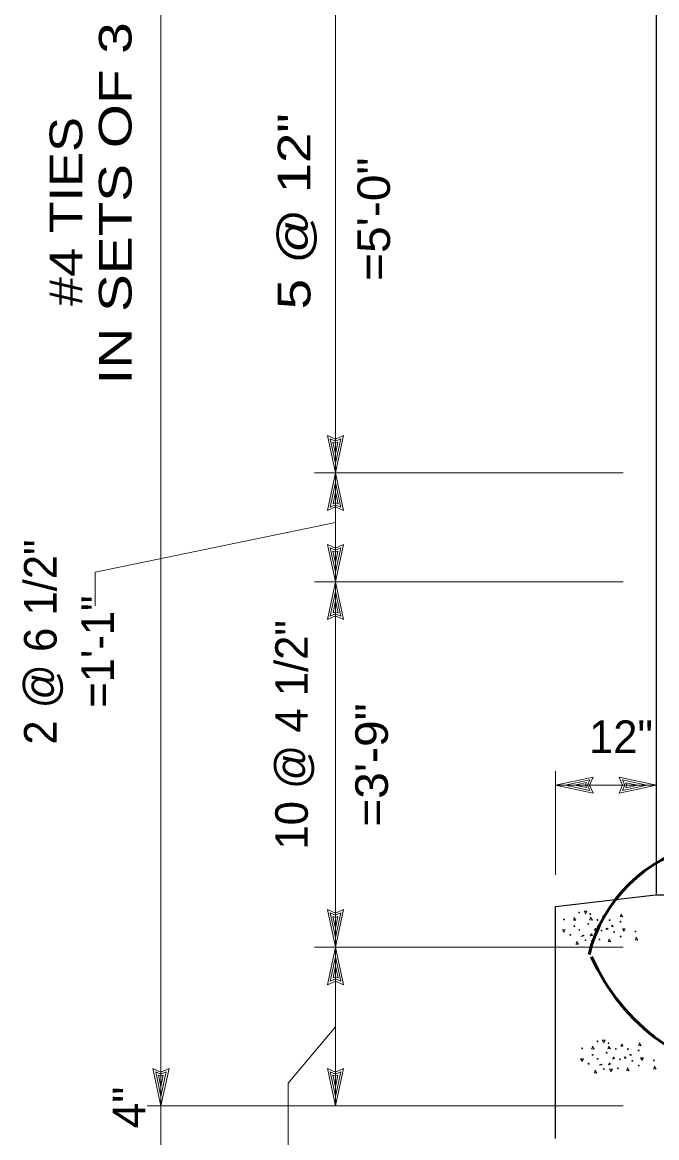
# Model space of a CAD drawing. Extents: x -28.1 to 13.9, y -16.1 to 13.9.
# Drawn here: x -4.66 to -2.228, y 3.076 to 7.352 of the extents above; entities that cross this region are included whole.
import ezdxf
from ezdxf.enums import TextEntityAlignment as Align

# ---------------------------------------------------------------- set-up
doc = ezdxf.new("R2010")
doc.units = 0
doc.header["$LTSCALE"] = 0.05
doc.layers.add('1', color=7, linetype='Continuous', lineweight=13)
doc.layers.add('2', color=7, linetype='Continuous', lineweight=13)

msp = doc.modelspace()

# ---------------------------------------------------------------- linework, layer by layer
at = {"layer": '1', "lineweight": 25}
for p, q in [((-2.22804, 4.01169), (-2.22804, 10.57569)), ((-2.61504, 3.07369), (-2.61504, 3.96269))]:
    msp.add_line(p, q, dxfattribs=at)
at = {"layer": '1'}
for p, q in [((-3.45904, 5.62469), (-3.49004, 5.76869)), ((-3.45904, 5.66169), (-3.47904, 5.75569)), ((-3.47904, 5.75569), (-3.45904, 5.74669)), ((-3.45904, 5.69769), (-3.46904, 5.74269)), ((-3.46904, 5.74269), (-3.45904, 5.73869)), ((-3.45904, 5.62469), (-3.42804, 5.76869)), ((-3.45904, 5.66169), (-3.43904, 5.75569)), ((-3.45904, 5.74669), (-3.43904, 5.75569)), ((-3.45904, 5.69769), (-3.45004, 5.74269)), ((-3.45904, 5.73869), (-3.45004, 5.74269)), ((-2.35604, 5.62469), (-3.53904, 5.62469)), ((-3.45904, 5.62469), (-3.49004, 5.48069)), ((-3.45904, 5.62469), (-3.42804, 5.48069)), ((-3.45904, 5.58769), (-3.47904, 5.49369)), ((-3.45904, 5.58769), (-3.43904, 5.49369)), ((-3.45904, 5.55169), (-3.46804, 5.50669)), ((-3.45904, 5.55169), (-3.44904, 5.50669)), ((-3.45904, 5.50269), (-3.47904, 5.49369)), ((-3.45904, 5.51069), (-3.46804, 5.50669)), ((-3.44904, 5.50669), (-3.45904, 5.51069)), ((-3.43904, 5.49369), (-3.45904, 5.50269)), ((-3.45904, 5.20669), (-3.49004, 5.35069)), ((-3.45904, 5.20669), (-3.42804, 5.35069)), ((-3.45904, 5.24369), (-3.47904, 5.33769)), ((-3.47904, 5.33769), (-3.45904, 5.32869)), ((-3.45904, 5.27969), (-3.46904, 5.32469)), ((-3.46904, 5.32469), (-3.45904, 5.32069)), ((-3.45904, 5.24369), (-3.43904, 5.33769)), ((-3.45904, 5.32869), (-3.43904, 5.33769)), ((-3.45904, 5.27969), (-3.45004, 5.32469)), ((-3.45904, 5.32069), (-3.45004, 5.32469)), ((-2.35604, 5.20669), (-3.53904, 5.20669)), ((-3.45904, 5.20669), (-3.49004, 5.06269)), ((-3.45904, 5.20669), (-3.42804, 5.06269)), ((-3.45904, 5.16969), (-3.47904, 5.07569)), ((-3.45904, 5.13369), (-3.46804, 5.08869)), ((-3.45904, 5.16969), (-3.43904, 5.07569)), ((-3.45904, 5.13369), (-3.44904, 5.08869)), ((-3.45904, 5.09269), (-3.46804, 5.08869)), ((-3.44904, 5.08869), (-3.45904, 5.09269)), ((-3.45904, 5.08469), (-3.47904, 5.07569)), ((-3.43904, 5.07569), (-3.45904, 5.08469)), ((-2.61504, 4.08369), (-2.61504, 4.48069)), ((-2.61504, 4.42769), (-2.47104, 4.45869)), ((-2.57804, 4.42769), (-2.48404, 4.44769)), ((-2.48404, 4.44769), (-2.49304, 4.42769)), ((-2.22804, 4.42769), (-2.37204, 4.45869)), ((-2.26504, 4.42769), (-2.35904, 4.44769)), ((-2.35004, 4.42769), (-2.35904, 4.44769)), ((-2.61504, 4.42769), (-2.22804, 4.42769)), ((-2.61504, 4.42769), (-2.47104, 4.39669)), ((-2.57804, 4.42769), (-2.48404, 4.40769)), ((-2.54204, 4.42769), (-2.49704, 4.43769)), ((-2.54204, 4.42769), (-2.49704, 4.41869)), ((-2.49704, 4.43769), (-2.50104, 4.42769)), ((-2.50104, 4.42769), (-2.49704, 4.41869)), ((-2.49304, 4.42769), (-2.48404, 4.40769)), ((-2.22804, 4.42769), (-2.37204, 4.39669)), ((-2.26504, 4.42769), (-2.35904, 4.40769)), ((-2.35904, 4.40769), (-2.35004, 4.42769)), ((-2.30104, 4.42769), (-2.34604, 4.43669)), ((-2.34204, 4.42769), (-2.34604, 4.43669)), ((-2.30104, 4.42769), (-2.34604, 4.41769)), ((-2.34604, 4.41769), (-2.34204, 4.42769)), ((-3.45904, 3.80669), (-3.49004, 3.95069)), ((-3.45904, 3.84369), (-3.47904, 3.93769)), ((-3.47904, 3.93769), (-3.45904, 3.92869)), ((-3.45904, 3.80669), (-3.42804, 3.95069)), ((-3.45904, 3.84369), (-3.43904, 3.93769)), ((-3.45904, 3.92869), (-3.43904, 3.93769)), ((-3.45904, 3.87969), (-3.46904, 3.92469)), ((-3.46904, 3.92469), (-3.45904, 3.92069)), ((-3.45904, 3.87969), (-3.45004, 3.92469)), ((-3.45904, 3.92069), (-3.45004, 3.92469)), ((-2.35604, 3.80669), (-3.53904, 3.80669)), ((-3.45904, 3.80669), (-3.49004, 3.66269)), ((-3.45904, 3.80669), (-3.42804, 3.66269)), ((-3.45904, 3.76969), (-3.47904, 3.67569)), ((-3.45904, 3.76969), (-3.43904, 3.67569)), ((-3.45904, 3.73369), (-3.46804, 3.68869)), ((-3.45904, 3.73369), (-3.44904, 3.68869)), ((-3.45904, 3.68469), (-3.47904, 3.67569)), ((-3.45904, 3.69269), (-3.46804, 3.68869)), ((-3.44904, 3.68869), (-3.45904, 3.69269)), ((-3.43904, 3.67569), (-3.45904, 3.68469)), ((-4.12804, 3.19769), (-4.15904, 3.34169)), ((-4.12804, 3.19769), (-4.09704, 3.34169)), ((-3.45904, 3.19769), (-3.49004, 3.34169)), ((-3.45904, 3.19769), (-3.42804, 3.34169)), ((-4.12804, 3.23469), (-4.14804, 3.32869)), ((-4.14804, 3.32869), (-4.12804, 3.31969)), ((-4.12804, 3.27069), (-4.13804, 3.31569)), ((-4.13804, 3.31569), (-4.12804, 3.31169)), ((-4.12804, 3.23469), (-4.10804, 3.32869)), ((-4.12804, 3.31969), (-4.10804, 3.32869)), ((-4.12804, 3.27069), (-4.11904, 3.31569)), ((-4.12804, 3.31169), (-4.11904, 3.31569)), ((-3.45904, 3.23469), (-3.47904, 3.32869)), ((-3.47904, 3.32869), (-3.45904, 3.31969)), ((-3.45904, 3.27069), (-3.46904, 3.31569)), ((-3.46904, 3.31569), (-3.45904, 3.31169)), ((-3.45904, 3.23469), (-3.43904, 3.32869)), ((-3.45904, 3.31969), (-3.43904, 3.32869)), ((-3.45904, 3.27069), (-3.45004, 3.31569)), ((-3.45904, 3.31169), (-3.45004, 3.31569)), ((-2.35604, 3.19769), (-4.18104, 3.19769))]:
    msp.add_line(p, q, dxfattribs=at)
for points in [[(-4.12804, 2.73469), (-4.12804, 3.07369), (-4.12804, 3.19769), (-4.12804, 10.47969), (-4.12804, 10.57569), (-4.12804, 10.97569)], [(-3.45904, 3.19769), (-3.45904, 3.80669), (-3.45904, 5.20669), (-3.45904, 5.62469), (-3.45904, 7.50269), (-3.45904, 7.90469), (-3.45904, 9.88569), (-3.45904, 10.47969)], [(-3.49004, 5.76869), (-3.45904, 5.75469), (-3.42804, 5.76869)], [(-3.42804, 5.48069), (-3.45904, 5.49469), (-3.49004, 5.48069)], [(-4.38004, 5.11469), (-4.38004, 5.24369), (-3.45904, 5.43469)], [(-3.49004, 5.35069), (-3.45904, 5.33669), (-3.42804, 5.35069)], [(-3.42804, 5.06269), (-3.45904, 5.07669), (-3.49004, 5.06269)], [(-2.47104, 4.45869), (-2.48504, 4.42769), (-2.47104, 4.39669)], [(-2.37204, 4.39669), (-2.35804, 4.42769), (-2.37204, 4.45869)], [(-3.49004, 3.95069), (-3.45904, 3.93669), (-3.42804, 3.95069)], [(-3.42804, 3.66269), (-3.45904, 3.67669), (-3.49004, 3.66269)], [(-3.64104, 2.96069), (-3.64104, 3.28469), (-3.45904, 3.50069)], [(-4.15904, 3.34169), (-4.12804, 3.32769), (-4.09704, 3.34169)], [(-3.49004, 3.34169), (-3.45904, 3.32769), (-3.42804, 3.34169)]]:
    msp.add_lwpolyline(points, dxfattribs=at)
at = {"layer": '1', "lineweight": 25}
msp.add_lwpolyline([(-2.61504, 3.96269), (-2.23204, 4.00669), (-2.06204, 4.00669)], dxfattribs=at)
at = {"layer": '1', "lineweight": 53}
for centre, radius, start, end in [((-1.93793, 3.64507), 0.56467, 38.72638, 166.28242), ((-1.74248, 4.09813), 0.80477, 204.09086, 323.98674)]:
    msp.add_arc(centre, radius, start, end, dxfattribs=at)
at = {"layer": '2'}
for p, q in [((-2.43504, 3.92369), (-2.42904, 3.92869)), ((-2.36504, 3.42969), (-2.35904, 3.43469))]:
    msp.add_line(p, q, dxfattribs=at)
for points in [[(-2.50104, 3.93569), (-2.50604, 3.94469), (-2.49504, 3.94469), (-2.50104, 3.93369)], [(-2.54204, 3.92069), (-2.54704, 3.91069), (-2.53704, 3.90969), (-2.54504, 3.92069)], [(-2.48004, 3.92169), (-2.48504, 3.91169), (-2.47404, 3.91069), (-2.48204, 3.92169)], [(-2.42904, 3.92869), (-2.42704, 3.92169), (-2.43504, 3.92169)], [(-2.36204, 3.93369), (-2.36704, 3.92369), (-2.35704, 3.92269), (-2.36504, 3.93369)], [(-2.58404, 3.86469), (-2.58904, 3.87269), (-2.57804, 3.87269), (-2.58404, 3.86269)], [(-2.51504, 3.84969), (-2.51004, 3.85269), (-2.50604, 3.84969), (-2.51804, 3.84769)], [(-2.42204, 3.87569), (-2.41904, 3.87969), (-2.41404, 3.87569), (-2.42104, 3.87469)], [(-2.40204, 3.88869), (-2.39704, 3.89069), (-2.39404, 3.88469), (-2.40204, 3.88769)], [(-2.35404, 3.86869), (-2.35904, 3.87669), (-2.34804, 3.87669), (-2.35404, 3.86669)], [(-2.53204, 3.82869), (-2.53704, 3.81869), (-2.52704, 3.81769), (-2.53504, 3.82869)], [(-2.47304, 3.82369), (-2.47804, 3.83269), (-2.46704, 3.83269), (-2.47304, 3.82269)], [(-2.40804, 3.83769), (-2.41304, 3.82769), (-2.40304, 3.82669), (-2.41104, 3.83769)], [(-2.30504, 3.84469), (-2.31004, 3.83469), (-2.30004, 3.83369), (-2.30704, 3.84469)], [(-2.47204, 3.42669), (-2.47704, 3.41669), (-2.46704, 3.41569), (-2.47504, 3.42669)], [(-2.43104, 3.44169), (-2.43604, 3.45069), (-2.42504, 3.45069), (-2.43104, 3.43969)], [(-2.41004, 3.42769), (-2.41504, 3.41769), (-2.40404, 3.41669), (-2.41204, 3.42769)], [(-2.35904, 3.43469), (-2.35704, 3.42769), (-2.36504, 3.42769)], [(-2.29204, 3.43969), (-2.29704, 3.42969), (-2.28704, 3.42869), (-2.29504, 3.43969)], [(-2.51404, 3.37069), (-2.51904, 3.37869), (-2.50804, 3.37869), (-2.51404, 3.36869)], [(-2.35204, 3.38169), (-2.34904, 3.38569), (-2.34404, 3.38169), (-2.35104, 3.38069)], [(-2.33204, 3.39469), (-2.32704, 3.39669), (-2.32404, 3.39069), (-2.33204, 3.39369)], [(-2.28404, 3.37469), (-2.28904, 3.38269), (-2.27804, 3.38269), (-2.28404, 3.37269)], [(-2.44504, 3.35569), (-2.44004, 3.35869), (-2.43604, 3.35569), (-2.44804, 3.35369)], [(-2.40304, 3.32969), (-2.40804, 3.33869), (-2.39704, 3.33869), (-2.40304, 3.32869)], [(-2.33804, 3.34369), (-2.34304, 3.33369), (-2.33304, 3.33269), (-2.34104, 3.34369)], [(-2.23504, 3.35069), (-2.24004, 3.34069), (-2.23004, 3.33969), (-2.23704, 3.35069)], [(-2.46204, 3.33469), (-2.46704, 3.32469), (-2.45704, 3.32369), (-2.46504, 3.33469)]]:
    msp.add_lwpolyline(points, dxfattribs=at)
for points in [[(-2.48204, 3.84969), (-2.47704, 3.85769), (-2.47404, 3.85169)], [(-2.46704, 3.87069), (-2.46204, 3.87969), (-2.45904, 3.87369)], [(-2.39704, 3.37669), (-2.39204, 3.38569), (-2.38904, 3.37969)], [(-2.41204, 3.35569), (-2.40704, 3.36369), (-2.40404, 3.35769)]]:
    msp.add_lwpolyline(points, close=True, dxfattribs=at)
for centre in [(-2.52479, 3.93956), (-2.48204, 3.93281), (-2.58304, 3.91281), (-2.48954, 3.89581), (-2.45429, 3.91106), (-2.40804, 3.91006), (-2.36679, 3.90431), (-2.55854, 3.85381), (-2.54329, 3.88756), (-2.52404, 3.87231), (-2.43904, 3.87056), (-2.39104, 3.86481), (-2.36579, 3.84706), (-2.30854, 3.86656), (-2.50054, 3.83356), (-2.44654, 3.83606), (-2.45479, 3.44556), (-2.41204, 3.43881), (-2.51304, 3.41881), (-2.47329, 3.39356), (-2.45404, 3.37831), (-2.41954, 3.40181), (-2.38429, 3.41706), (-2.36904, 3.37656), (-2.33804, 3.41606), (-2.29679, 3.41031), (-2.48854, 3.35981), (-2.43054, 3.33956), (-2.37654, 3.34206), (-2.32104, 3.37081), (-2.29579, 3.35306), (-2.23854, 3.37256)]:
    msp.add_circle(centre, 0.00162, dxfattribs=at)

# ---------------------------------------------------------------- texts
at = {"layer": '1'}
for s, width, p in [('IN SETS OF 3', 1.3, (-4.24104, 6.6582)), ('#4 TIES', 1.2, (-4.43004, 6.62677)), ('5 @ 12"', 1.25, (-3.55504, 6.62769)), ('=5\'-0"', 1.1, (-3.25004, 6.59722)), ('=3\'-9"', 1.1, (-3.25804, 4.50476)), ('4"', 1.05, (-4.18804, 3.19222))]:
    msp.add_text(s, height=0.125, rotation=90, dxfattribs=dict(at, width=width)).set_placement(p, align=Align.CENTER)
for s, p in [('2 @ 6 1/2"', (-4.52804, 4.97615)), ('=1\'-1"', (-4.30804, 4.93957)), ('10 @ 4 1/2"', (-3.56504, 4.62049))]:
    msp.add_text(s, height=0.125, rotation=90, dxfattribs=at).set_placement(p, align=Align.CENTER)
msp.add_text('12"', height=0.125, dxfattribs=at).set_placement((-2.48704, 4.55069))

doc.saveas('drawing.dxf')
